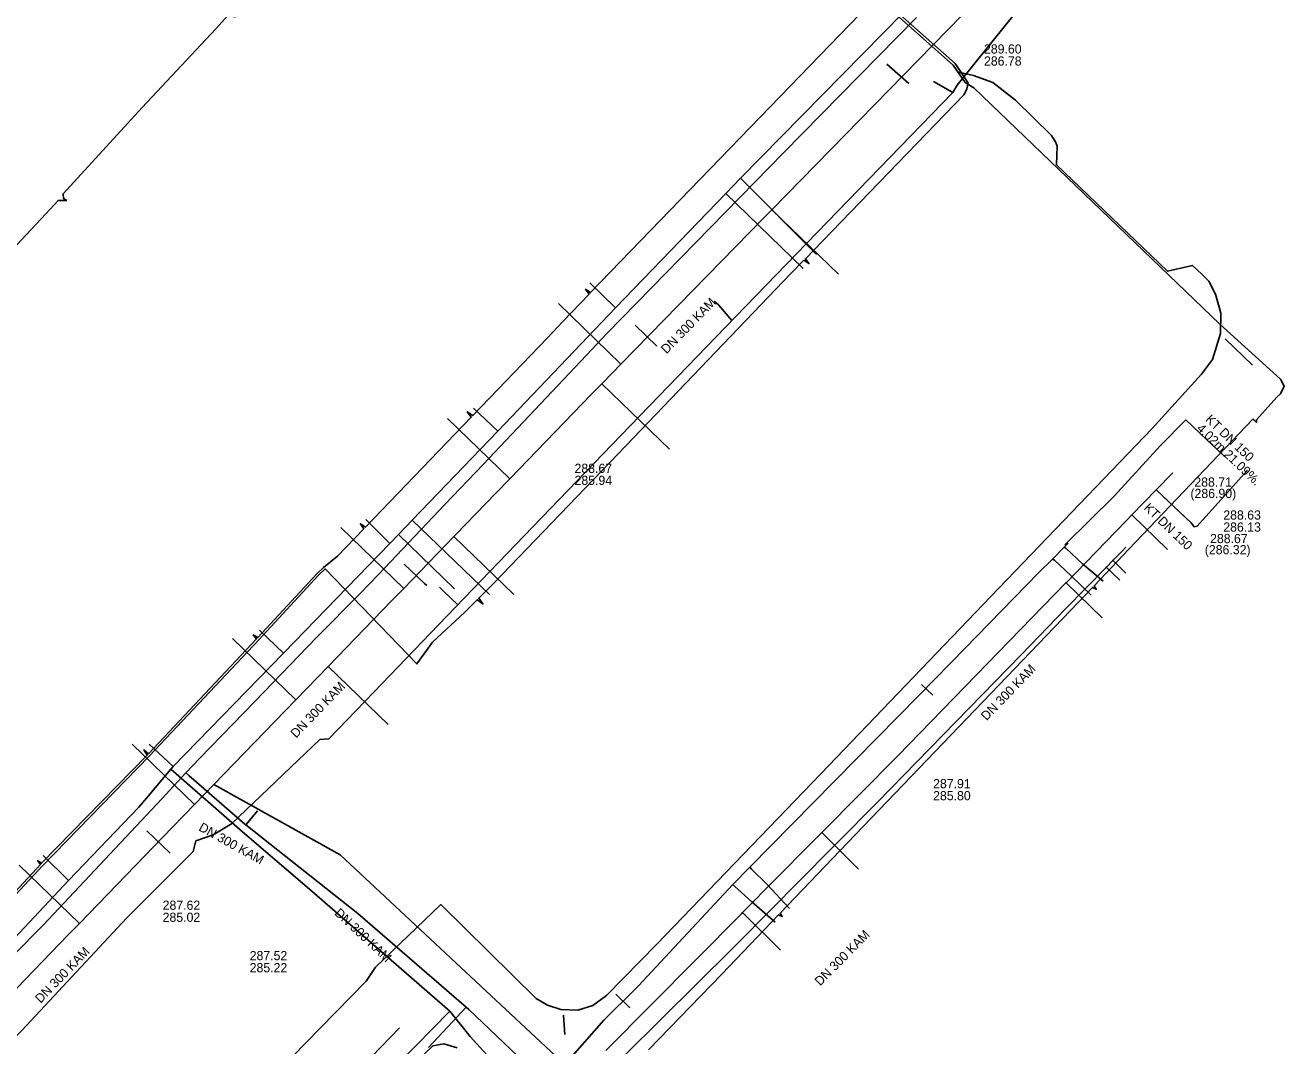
# Model space of a CAD drawing. Extents: x -598233 to -596890, y -1157848 to -1156431.
# Drawn here: x -597957.3 to -597848.1, y -1156644.4 to -1156555.4 of the extents above; entities that cross this region are included whole.
import ezdxf

# ---------------------------------------------------------------- set-up
doc = ezdxf.new("R2010")
doc.units = 0
for name, color, linetype in [('Vrstva 1', 7, 'Continuous'), ('Vrstva 13', 7, 'Continuous'), ('Vrstva 19', 7, 'Continuous'), ('Vrstva 4', 7, 'Continuous'), ('Vrstva 42', 7, 'Continuous'), ('Vrstva 5', 7, 'Continuous'), ('Vrstva 55', 7, 'Continuous'), ('Vrstva 8', 7, 'Continuous')]:
    doc.layers.add(name, color=color, linetype=linetype)

msp = doc.modelspace()

# ---------------------------------------------------------------- linework, layer by layer
at = {"layer": 'Vrstva 1'}
for points in [[(-597880.37, -1156560.55), (-597882.27, -1156558.86)], [(-597902.31, -1156583.42), (-597904.2, -1156581.6)], [(-597852.82, -1156582.77), (-597850.45, -1156585.09)], [(-597922.35, -1156604.28), (-597922.54, -1156604.09), (-597924.31, -1156602.42)], [(-597879.26, -1156612.89), (-597878.29, -1156613.81)], [(-597944.69, -1156627.6), (-597946.73, -1156625.63)], [(-597905.87, -1156639.86), (-597904.67, -1156641.07)], [(-597910.43, -1156641.69), (-597910.33, -1156643.39)]]:
    msp.add_lwpolyline(points, dxfattribs=at)
at = {"layer": 'Vrstva 13'}
for p, q in [((-597861.79, -1156601.28), (-597861.47, -1156600.93)), ((-597943.33, -1156620.6), (-597943.06, -1156620.83)), ((-597943.06, -1156620.83), (-597938.2, -1156625.06)), ((-597918.93, -1156640.99), (-597918.69, -1156641.21))]:
    msp.add_line(p, q, dxfattribs=at)
for points in [[(-597943.33, -1156620.6), (-597942.15, -1156619.34), (-597937.33, -1156614.37), (-597931.96, -1156608.81), (-597928.12, -1156604.94), (-597926.56, -1156603.32), (-597920.77, -1156597.22), (-597917.45, -1156593.72), (-597908.45, -1156584.2), (-597906.63, -1156582.28), (-597892.5, -1156567.83), (-597891.3, -1156566.6), (-597879.71, -1156554.78)], [(-597918.69, -1156641.21), (-597910.17, -1156649.3), (-597909.38, -1156649.35), (-597909.06, -1156649.04), (-597908.2, -1156648.26), (-597895.72, -1156635.88), (-597892.07, -1156632.19), (-597890.24, -1156630.34), (-597883.1, -1156623.15), (-597870.56, -1156610.27), (-597866.73, -1156606.31), (-597863.18, -1156602.69), (-597862.58, -1156602.07), (-597861.79, -1156601.28)], [(-597861.46, -1156603.2), (-597862.62, -1156602.04)], [(-597861.98, -1156603.82), (-597863.21, -1156602.65)], [(-598029.39, -1156677.53), (-598028.83, -1156677.4), (-598001.62, -1156669.99), (-597992.54, -1156666.99), (-597985.03, -1156662.88), (-597982.33, -1156661.27), (-597980.22, -1156659.18), (-597974.62, -1156653.31), (-597968.09, -1156646.47), (-597964.18, -1156642.36), (-597964.06, -1156642.23), (-597963.84, -1156642), (-597955.75, -1156633.86), (-597945.42, -1156622.84), (-597943.33, -1156620.6)], [(-597938.11, -1156625.13), (-597937.51, -1156624.39), (-597937.1, -1156623.89)], [(-597938.2, -1156625.06), (-597938.11, -1156625.13), (-597928.36, -1156632.84), (-597918.93, -1156640.99)], [(-597922.2, -1156644.52), (-597919.33, -1156641.44), (-597918.93, -1156640.99)]]:
    msp.add_lwpolyline(points, dxfattribs=at)
at = {"layer": 'Vrstva 19'}
for points in [[(-597855.64, -1156528.68), (-597856.36, -1156529.33), (-597856.55, -1156529.52), (-597858.22, -1156531.12), (-597860.12, -1156533.05), (-597870.78, -1156544.03), (-597880.83, -1156554.35), (-597895.02, -1156568.8), (-597896.31, -1156570.13), (-597905.9, -1156580.08), (-597916.16, -1156590.82), (-597923.61, -1156598.59), (-597924.82, -1156599.84), (-597925.57, -1156600.61), (-597934.83, -1156610.16), (-597944.44, -1156620.05), (-597944.64, -1156620.26)], [(-597895.02, -1156568.8), (-597888.4, -1156575.44)], [(-597896.31, -1156570.13), (-597889.57, -1156576.66)], [(-597905.9, -1156580.08), (-597908.15, -1156577.89)], [(-597916.16, -1156590.82), (-597918.29, -1156588.81)], [(-597866.67, -1156600.77), (-597866.76, -1156600.69), (-597862.48, -1156596.49), (-597858.44, -1156592.06), (-597856.23, -1156589.85), (-597854.45, -1156591.54), (-597853, -1156592.91), (-597852.84, -1156593.06)], [(-597925.57, -1156600.61), (-597927.66, -1156598.52)], [(-597923.61, -1156598.59), (-597916.89, -1156605.04)], [(-597924.82, -1156599.84), (-597919.93, -1156604.57)], [(-597938.41, -1156625.74), (-597932.55, -1156630.71), (-597920.33, -1156641.36), (-597918.57, -1156643.56), (-597913.3, -1156649.36), (-597913.04, -1156649.05), (-597911.42, -1156647.23), (-597911.15, -1156646.92), (-597906.92, -1156642.14), (-597904.2, -1156639.42), (-597903.94, -1156639.17), (-597895.68, -1156630.33), (-597894.22, -1156628.82), (-597879.46, -1156613.83), (-597876.73, -1156611.04), (-597876.6, -1156610.9), (-597869.03, -1156603.14), (-597867.86, -1156601.97), (-597866.84, -1156600.93), (-597866.77, -1156600.86), (-597866.67, -1156600.77), (-597866.52, -1156600.61), (-597866.49, -1156600.59)], [(-597866.84, -1156600.93), (-597866.67, -1156601.05), (-597865.23, -1156602.39), (-597863.45, -1156603.9)], [(-597867.86, -1156601.97), (-597867.69, -1156602.07), (-597866.25, -1156603.41), (-597864.49, -1156605.1)], [(-597934.83, -1156610.16), (-597936.93, -1156608.16)], [(-597944.44, -1156620.05), (-597946.53, -1156618.09)], [(-597981.57, -1156659.11), (-597979.29, -1156657.02), (-597971.83, -1156649.55), (-597963.38, -1156640.44), (-597953.55, -1156629.98), (-597947.43, -1156623.58), (-597946.76, -1156622.79), (-597944.64, -1156620.26), (-597938.41, -1156625.74)], [(-597953.55, -1156629.98), (-597955.76, -1156627.79)], [(-597894.22, -1156628.82), (-597894.07, -1156628.99), (-597892.69, -1156630.33), (-597890.75, -1156632.4)], [(-597895.68, -1156630.33), (-597895.51, -1156630.5), (-597894.04, -1156631.83), (-597892.01, -1156633.61)], [(-597920.33, -1156641.36), (-597929.31, -1156650.51), (-597935.38, -1156656.7), (-597939.8, -1156661.2), (-597946.98, -1156668.5), (-597958.58, -1156680.29), (-597970.09, -1156691.99), (-597981.72, -1156703.81), (-597985.99, -1156708.15), (-598002.6, -1156724.67), (-598006.16, -1156728.82), (-598007.56, -1156730.12), (-598007.74, -1156730.29)]]:
    msp.add_lwpolyline(points, dxfattribs=at)
at = {"layer": 'Vrstva 42'}
for points in [[(-597914.18, -1156524.84), (-597914.77, -1156525.23), (-597915.77, -1156526.32), (-597922.19, -1156533.11), (-597926.63, -1156537.78), (-597930.9, -1156542.25), (-597931.14, -1156542.82), (-597931.21, -1156543.54), (-597931.14, -1156544.62), (-597931.2, -1156545.12), (-597931.51, -1156545.83), (-597935.5, -1156550.2), (-597939.32, -1156554.17), (-597939.31, -1156554.37), (-597939.09, -1156554.53), (-597938.99, -1156554.73), (-597939.21, -1156554.69), (-597939.41, -1156554.54), (-597939.67, -1156554.63), (-597940.72, -1156555.78), (-597947.14, -1156562.64), (-597954.01, -1156570.15), (-597953.98, -1156570.56), (-597953.7, -1156570.73)], [(-597886.92, -1156550.48), (-597886.32, -1156550.15), (-597883.79, -1156553.16), (-597883, -1156553.14), (-597876.5, -1156558.93), (-597875.45, -1156560.46), (-597875.24, -1156560.59), (-597874.7, -1156560.92), (-597853.28, -1156581.5), (-597848, -1156586.3), (-597847.67, -1156586.91), (-597848, -1156587.57), (-597848.32, -1156587.86)], [(-597882.92, -1156552.94), (-597876.34, -1156558.79), (-597875.22, -1156560.44), (-597875.24, -1156560.59), (-597875.31, -1156561.04), (-597875.58, -1156561.52), (-597887.89, -1156574.27), (-597889.37, -1156575.8), (-597889.07, -1156576.23), (-597889.51, -1156575.94), (-597890.63, -1156577.09), (-597906.36, -1156593.49), (-597916.55, -1156604.11), (-597917.82, -1156605.37), (-597917.46, -1156605.87), (-597917.96, -1156605.51), (-597919.04, -1156606.59), (-597921.85, -1156609.2), (-597923.2, -1156611.1), (-597931.19, -1156602.83), (-597931.78, -1156603.38), (-597936.96, -1156609.01), (-597946.49, -1156619.12), (-597955.82, -1156628.68), (-597963.27, -1156636.69)], [(-597884.63, -1156554.51), (-597908.08, -1156578.76), (-597908.52, -1156578.47), (-597908.22, -1156578.9), (-597910.5, -1156581.26), (-597911.85, -1156582.73), (-597918.34, -1156589.47), (-597918.83, -1156589.14), (-597918.48, -1156589.61), (-597927.69, -1156599.18), (-597928.13, -1156598.89), (-597927.83, -1156599.32), (-597930.13, -1156601.71), (-597931.33, -1156602.69), (-597931.92, -1156603.24), (-597937.06, -1156608.81), (-597937.46, -1156608.57), (-597937.17, -1156608.93), (-597946.57, -1156618.92), (-597947, -1156618.6), (-597946.69, -1156619.04), (-597955.89, -1156628.46), (-597956.24, -1156628.24), (-597956, -1156628.58), (-597963.41, -1156636.55)], [(-597953.7, -1156570.73), (-597954.45, -1156570.72), (-597955.52, -1156571.89), (-597961.91, -1156578.68)], [(-597848.32, -1156587.86), (-597850.08, -1156589.85), (-597850.09, -1156590.07)], [(-597850.09, -1156590.07), (-597850.31, -1156589.85), (-597850.42, -1156589.79), (-597861.2, -1156601.1), (-597864.22, -1156604.29), (-597864.05, -1156604.59), (-597864.36, -1156604.43), (-597866.28, -1156606.45), (-597874.63, -1156615.14), (-597885.05, -1156625.99), (-597891.57, -1156632.81), (-597891.4, -1156633.11), (-597891.71, -1156632.95), (-597896.66, -1156638.14), (-597903.03, -1156644.71)], [(-597919.71, -1156644.55), (-597920.85, -1156644.2), (-597921.81, -1156644.37), (-597928.06, -1156650.34)]]:
    msp.add_lwpolyline(points, dxfattribs=at)
at = {"layer": 'Vrstva 5'}
for p, q in [((-597886.5, -1156577.15), (-597892.3, -1156571.54)), ((-597910.87, -1156579.71), (-597905.46, -1156585)), ((-597901.21, -1156592.38), (-597907.09, -1156586.69)), ((-597920.54, -1156589.72), (-597915.11, -1156594.97)), ((-597856.58, -1156598.05), (-597858.82, -1156595.95)), ((-597857.85, -1156601.12), (-597860.94, -1156598.12)), ((-597855.78, -1156598.8), (-597856.58, -1156598.05)), ((-597929.83, -1156599.23), (-597924.36, -1156604.53)), ((-597914.77, -1156605.05), (-597919.98, -1156600.01)), ((-597863.52, -1156607.09), (-597866.67, -1156604.03)), ((-597939.26, -1156608.89), (-597933.75, -1156614.23)), ((-597925.71, -1156616.38), (-597930.94, -1156611.32)), ((-597948.01, -1156618.09), (-597942.58, -1156623.35)), ((-597929.88, -1156627.72), (-597940.89, -1156621.61)), ((-597884.75, -1156628.97), (-597887.95, -1156625.8)), ((-597957.86, -1156628.62), (-597952.6, -1156633.71)), ((-597911.12, -1156645.26), (-597929.88, -1156627.72)), ((-597891.55, -1156636.04), (-597894.85, -1156632.77))]:
    msp.add_line(p, q, dxfattribs=at)
for points in [[(-597875.73, -1156554.59), (-597892.3, -1156571.54), (-597892.94, -1156572.19), (-597905.46, -1156585), (-597906.15, -1156585.71)], [(-597906.15, -1156585.71), (-597907.09, -1156586.69), (-597907.3, -1156586.9), (-597907.99, -1156587.61), (-597915.11, -1156594.97), (-597916.34, -1156596.24), (-597919.81, -1156599.83), (-597919.98, -1156600.01), (-597924.36, -1156604.53), (-597925.38, -1156605.59), (-597930.94, -1156611.32), (-597930.95, -1156611.34), (-597933.75, -1156614.23), (-597934.68, -1156615.2), (-597940.89, -1156621.61)], [(-597857.37, -1156594.45), (-597858.82, -1156595.95), (-597860.94, -1156598.12), (-597861.43, -1156598.63), (-597866.67, -1156604.03), (-597866.71, -1156604.06), (-597881.33, -1156619.11)], [(-597850.88, -1156594.22), (-597855.25, -1156599.1), (-597855.51, -1156599.15), (-597855.78, -1156598.8)], [(-597858.84, -1156595.93), (-597855.78, -1156598.8)], [(-597881.33, -1156619.11), (-597887.95, -1156625.8), (-597888.98, -1156626.83), (-597894.85, -1156632.77), (-597894.94, -1156632.86), (-597906.75, -1156644.78)], [(-597940.89, -1156621.61), (-597942.58, -1156623.35), (-597944.5, -1156625.33), (-597952.6, -1156633.71), (-597953.57, -1156634.71), (-597960.32, -1156641.68)], [(-597924.71, -1156642.79), (-597927.93, -1156646.11), (-597928.75, -1156646.95), (-597937.98, -1156656.47), (-597938.75, -1156657.25), (-597950.29, -1156669.15), (-597950.83, -1156669.71), (-597954.39, -1156673.37)]]:
    msp.add_lwpolyline(points, dxfattribs=at)
at = {"layer": 'Vrstva 55'}
for p, q in [((-597876.53, -1156561.33), (-597878.22, -1156560.38)), ((-597876.53, -1156561.33), (-597876.15, -1156560.69)), ((-597940.96, -1156625.99), (-597939.36, -1156625.02)), ((-597942.47, -1156626.5), (-597940.96, -1156625.99)), ((-597948.47, -1156633.23), (-597942.7, -1156627.45)), ((-597942.7, -1156627.45), (-597942.47, -1156626.5))]:
    msp.add_line(p, q, dxfattribs=at)
for points in [[(-597876.15, -1156560.69), (-597868.93, -1156551.69), (-597855.46, -1156536.97)], [(-597867.56, -1156565.69), (-597867.95, -1156565.06), (-597871.08, -1156561.98), (-597873.06, -1156560.45), (-597874.74, -1156559.84), (-597876.16, -1156559.51)], [(-597876.53, -1156561.33), (-597888.37, -1156573.54), (-597896.32, -1156581.76), (-597905.45, -1156591.19), (-597913.12, -1156599.16), (-597921.34, -1156607.71), (-597926.97, -1156613.57), (-597930.88, -1156617.63), (-597931.65, -1156617.68), (-597939.36, -1156625.02)], [(-597936.42, -1156647.73), (-597931.62, -1156642.84), (-597927.62, -1156638.73), (-597926.82, -1156637.53), (-597921.12, -1156632.07), (-597912.81, -1156640.24), (-597911.83, -1156640.83), (-597910.66, -1156641.2), (-597909.2, -1156641.26), (-597907.88, -1156640.87), (-597906.69, -1156640), (-597902.31, -1156635.5), (-597888.03, -1156620.67), (-597873.23, -1156605.23), (-597859.18, -1156590.6), (-597854.87, -1156585.87), (-597853.93, -1156584.57), (-597853.23, -1156582.33), (-597853.18, -1156580.55), (-597853.67, -1156578.9), (-597854.25, -1156577.77), (-597854.85, -1156577.14), (-597855.65, -1156576.38), (-597857.84, -1156576.9), (-597867.52, -1156567.63), (-597867.44, -1156566), (-597867.56, -1156565.69)], [(-597897.32, -1156579.49), (-597896.93, -1156579.82), (-597895.77, -1156581.19)], [(-597921.23, -1156604.41), (-597920.93, -1156604.74), (-597919.64, -1156605.94)], [(-597948.47, -1156633.23), (-597957.61, -1156643.04), (-597959.83, -1156645.24), (-597962.04, -1156647.94), (-597967.28, -1156653.01), (-597969.05, -1156654.27), (-597976.09, -1156661.36), (-597980.3, -1156665.02), (-597983.94, -1156667.82), (-597988.15, -1156670.57), (-597994.33, -1156674.1), (-598000.29, -1156676.28), (-598004.28, -1156677.81), (-598008.22, -1156678.87), (-598012.95, -1156679.92), (-598018.36, -1156680.82)]]:
    msp.add_lwpolyline(points, dxfattribs=at)

# ---------------------------------------------------------------- texts
at = {"layer": 'Vrstva 4'}
for s, p in [('4.02m 21.09%.', (-597855.36, -1156590.67)), ('KT DN 150 ', (-597854.6, -1156589.88))]:
    msp.add_text(s, height=0.8, rotation=316.2571, dxfattribs=at).set_placement(p)
for s, p in [('(286.90)', (-597855.84, -1156596.65)), ('288.71 ', (-597855.5, -1156595.66))]:
    msp.add_text(s, height=0.8, dxfattribs=at).set_placement(p)
at = {"layer": 'Vrstva 8'}
for s, p in [('289.60', (-597873.82, -1156557.93)), ('286.78', (-597873.82, -1156558.98)), ('288.67', (-597909.48, -1156594.46)), ('285.94', (-597909.48, -1156595.51)), ('288.63', (-597852.98, -1156598.53)), ('286.13', (-597852.98, -1156599.58)), ('288.67 ', (-597854.13, -1156600.58)), ('(286.32)', (-597854.59, -1156601.55)), ('287.91', (-597878.25, -1156621.93)), ('285.80', (-597878.25, -1156622.98)), ('287.62', (-597945.35, -1156632.52)), ('285.02', (-597945.35, -1156633.57)), ('287.52', (-597937.77, -1156636.91)), ('285.22', (-597937.77, -1156637.96))]:
    msp.add_text(s, height=0.8, dxfattribs=at).set_placement(p)
for s, rotation, p in [('DN 300 KAM', 45.6359, (-597901.47, -1156584.14)), ('KT DN 150', 316.2571, (-597859.96, -1156597.59)), ('DN 300 KAM', 45.8249, (-597873.6, -1156616.09)), ('DN 300 KAM', 45.9408, (-597933.73, -1156617.61)), ('DN 300 KAM', 330.9719, (-597942.28, -1156625.57)), ('DN 300 KAM', 316.9249, (-597930.44, -1156632.89)), ('DN 300 KAM', 45.2804, (-597888.09, -1156639.2)), ('DN 300 KAM', 45.9283, (-597955.98, -1156640.71))]:
    msp.add_text(s, height=0.8, rotation=rotation, dxfattribs=at).set_placement(p)

doc.saveas('drawing.dxf')
